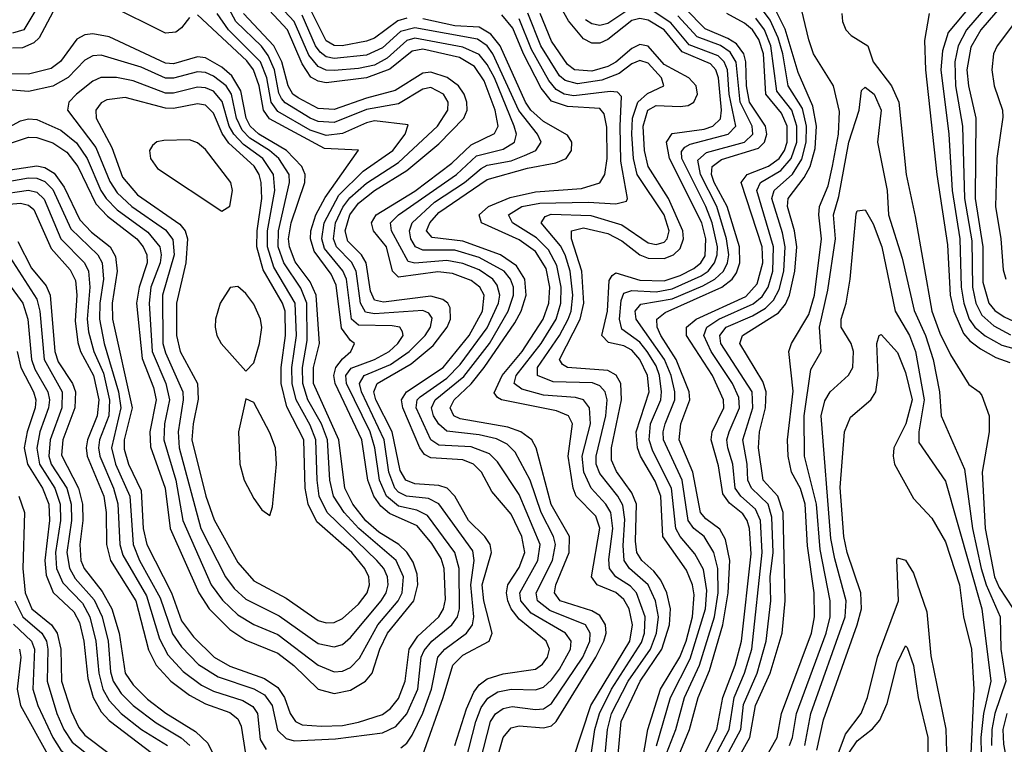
# Model space of a CAD drawing. Header units: inches. Extents: x 990535 to 1117859, y 769386 to 892122.
# Tile 813 of 1056: x 1043948 to 1046396, y 870573 to 872375. Entities that reach past the tile are written whole.
import ezdxf

# ---------------------------------------------------------------- set-up
doc = ezdxf.new("R2010")
doc.units = ezdxf.units.IN
doc.header["$MEASUREMENT"] = 0
doc.layers.add('B0847', color=7, linetype='Continuous')

msp = doc.modelspace()

# ---------------------------------------------------------------- linework, layer by layer
at = {"layer": 'B0847', "color": 5}
for points, elevation in [([(1044895.2, 870564.8), (1044910, 870576.4), (1044923.8, 870596.2), (1044950, 870650.5), (1044971.6, 870710), (1044987.3, 870790), (1045004.8, 870810), (1045058.6, 870850), (1045073.6, 870870), (1045077.3, 870890), (1045069.2, 870970), (1045077.8, 871030), (1045074.6, 871054.6), (1044990, 871171.2), (1044964, 871184), (1044909.9, 871190), (1044890, 871199.9), (1044880.8, 871210), (1044865.3, 871250), (1044853.6, 871330), (1044797.3, 871450), (1044792.4, 871470), (1044804.6, 871490), (1044870, 871517.9), (1044916.2, 871550), (1044956, 871590), (1044969.2, 871610), (1044973.1, 871633.1), (1044965, 871645), (1044950, 871652), (1044830, 871643.9), (1044807.8, 871647.8), (1044795.2, 871670), (1044784.4, 871750), (1044772.4, 871772.4), (1044735.6, 871810), (1044727.7, 871830), (1044733.3, 871870), (1044751.3, 871908.7), (1044768.3, 871931.7), (1044810, 871968.5), (1044890, 872020), (1044986.3, 872110), (1045012.3, 872150), (1045013.5, 872170), (1045001.7, 872190), (1044970, 872206.4), (1044950, 872202.3), (1044890, 872166), (1044810, 872151.4), (1044730, 872118.9), (1044690, 872121.7), (1044670, 872130.3), (1044607.9, 872167.9), (1044598.8, 872178.8), (1044591.9, 872191.9), (1044581.5, 872250), (1044565.8, 872285.8), (1044548.7, 872308.7), (1044485.4, 872370), (1044431.1, 872471.1)], 3440), ([(1045486.6, 870473.4), (1045509.2, 870610), (1045541, 870710), (1045589.4, 870790), (1045605.3, 870830), (1045620.8, 870890), (1045624.8, 870944.8), (1045620.7, 870970), (1045605.9, 871005.9), (1045547.2, 871090), (1045542, 871190), (1045527.9, 871227.9), (1045491.2, 871290), (1045483.9, 871310), (1045480.8, 871350), (1045513, 871450), (1045509, 871490), (1045490.1, 871530), (1045470, 871553.4), (1045450, 871564.1), (1045412.1, 871572.1), (1045395, 871590), (1045408.9, 871650), (1045413.2, 871726.8), (1045420.9, 871739.1), (1045430, 871745.2), (1045490, 871727.3), (1045550, 871725.6), (1045590, 871738.8), (1045623.9, 871756.1), (1045641.2, 871770), (1045652, 871788), (1045654.1, 871830), (1045644.2, 871870), (1045563.2, 872030), (1045556.1, 872070), (1045570, 872092.2), (1045650, 872102.6), (1045671.3, 872110), (1045690, 872128.4), (1045692.8, 872150), (1045685.5, 872230), (1045678.9, 872250), (1045665.2, 872265.2), (1045594.6, 872294.6), (1045550, 872349.6), (1045510, 872374), (1045490, 872378.2), (1045470, 872373.2), (1045410, 872325.2), (1045390, 872316.6), (1045370, 872316.8), (1045350, 872327.4), (1045312.3, 872372.3), (1045257.6, 872470)], 3180), ([(1043999.9, 872420.1), (1043957.7, 872350), (1043930, 872341)], 3460), ([(1045056.5, 870530), (1045081.7, 870630), (1045095.4, 870664.6), (1045111.9, 870688.1), (1045136.5, 870703.5), (1045170, 870710.6), (1045230, 870709), (1045250, 870715.7), (1045270, 870733.3), (1045290, 870760.1), (1045317.5, 870810), (1045318.7, 870830), (1045304.5, 870850), (1045219.4, 870899.4), (1045194.2, 870930), (1045191.7, 870950), (1045236.4, 871030), (1045242, 871070), (1045190, 871194.5), (1045135.6, 871275.6), (1045115.7, 871295.7), (1045070, 871312.5), (1044990, 871317.2), (1044970.2, 871330), (1044933.4, 871410), (1044936.2, 871430), (1044943.1, 871436.9), (1045010, 871483.3), (1045042.8, 871517.2), (1045110, 871609.1), (1045138.3, 871670), (1045141.4, 871690), (1045135.1, 871715.1), (1045124.1, 871730), (1045090, 871752.9), (1045050, 871768.6), (1045010, 871776.4), (1044930, 871769.3), (1044913.4, 871773.4), (1044872.2, 871850), (1044869.7, 871870), (1044889.3, 871890), (1045033.7, 871990), (1045083.8, 872036.2), (1045150, 872053.2), (1045177.7, 872070), (1045183, 872090), (1045177.6, 872110), (1045128, 872230), (1045110, 872263.4), (1045090, 872288.7), (1045050, 872306.9), (1044930, 872329), (1044910, 872322.9), (1044861.1, 872278.9), (1044830, 872261.7), (1044790, 872253.2), (1044730, 872248.5), (1044710, 872249.7), (1044690, 872258.4), (1044666.8, 872286.8), (1044630.2, 872370.3), (1044582.1, 872422.1)], 3360), ([(1045785.6, 870510), (1045831.1, 870590), (1045842, 870650), (1045916.8, 870850), (1045924.1, 870890), (1045923.5, 870950), (1045906.5, 871066.5), (1045901.1, 871170), (1045889.4, 871209.4), (1045866.7, 871250), (1045858.6, 871290), (1045857.1, 871330), (1045870.9, 871450.9), (1045860.3, 871550), (1045866.9, 871570), (1045910, 871641.6), (1045924.2, 871690), (1045941.3, 871830), (1045934.7, 871890), (1045936.8, 871910), (1045958, 871962), (1045969, 872011), (1045983.6, 872090), (1045986.3, 872146.3), (1045971, 872210), (1045921.8, 872290), (1045910, 872324.7), (1045883.1, 872436.9)], 2980), ([(1046370, 872429.2), (1046301.9, 872350), (1046281.3, 872310), (1046273, 872270), (1046274.4, 872210), (1046292.2, 872110), (1046297.3, 871930), (1046314.8, 871825.2), (1046316.5, 871710), (1046325.1, 871670), (1046340.1, 871640.1), (1046370, 871613.9), (1046411.6, 871591.6)], 3060), ([(1044370, 872379.9), (1044350, 872354.2), (1044335.9, 872344.1), (1044310, 872341.2), (1044170, 872410.7)], 3480), ([(1045030, 870570), (1045058.9, 870661.1), (1045077.3, 870702.7), (1045090, 870721.1), (1045110, 870736.4), (1045150, 870748.1), (1045230, 870759.9), (1045247.7, 870772.3), (1045260.1, 870790), (1045264.8, 870810), (1045256.6, 870830), (1045190, 870884.1), (1045170.1, 870910), (1045161.6, 870930), (1045158, 870950), (1045161.3, 870970), (1045190, 871013), (1045204.1, 871050), (1045196.6, 871090), (1045170, 871145.7), (1045122, 871202), (1045096, 871250), (1045076.3, 871270), (1045050, 871280.7), (1044970, 871285.7), (1044953.9, 871293.9), (1044942.9, 871310), (1044900.8, 871410), (1044897.5, 871430), (1044909.5, 871450), (1045000.8, 871510), (1045065.4, 871590), (1045098.4, 871650), (1045102.3, 871690), (1045091.5, 871710), (1045070, 871726.5), (1045024.1, 871744.1), (1044987.6, 871747.6), (1044890, 871734.4), (1044874.4, 871750), (1044859.7, 871810), (1044827.4, 871850), (1044822.8, 871870), (1044834.5, 871890), (1044930, 871948.7), (1045022.2, 872017.8), (1045070, 872063.5), (1045128.5, 872091.5), (1045137.1, 872110), (1045130.3, 872150), (1045102.6, 872222.6), (1045078.5, 872258.5), (1045041.2, 872281.2), (1044950, 872301.4), (1044923.6, 872296.4), (1044868.3, 872251.7), (1044810, 872230.2), (1044710, 872217.9), (1044690, 872222), (1044672, 872232), (1044650, 872265.2), (1044613.3, 872350), (1044556.9, 872410)], 3380), ([(1044910, 872378.5), (1044888, 872372), (1044830, 872329.2), (1044810, 872321.5), (1044749.8, 872309.8), (1044730, 872310.3), (1044710, 872321.9), (1044667.1, 872407.1)], 3320), ([(1045470, 872405), (1045410, 872365.7), (1045390, 872360.2), (1045370, 872364.3), (1045354.9, 872374.9)], 3160), ([(1045530.8, 870569.2), (1045566.1, 870690), (1045614.6, 870785.4), (1045652.6, 870910), (1045655.9, 870955.9), (1045647.8, 871007.8), (1045626.5, 871046.5), (1045590, 871090), (1045579.6, 871110), (1045568.4, 871210), (1045522.1, 871302.1), (1045512.8, 871330), (1045516.3, 871370), (1045541.9, 871430), (1045543.9, 871450), (1045538.7, 871490), (1045530, 871514.2), (1045508.1, 871550), (1045490, 871573.2), (1045445.3, 871605.3), (1045438.8, 871630), (1045442.9, 871677.1), (1045450, 871694.9), (1045470, 871701.3), (1045530, 871698.6), (1045570, 871706), (1045642, 871738), (1045659.5, 871750), (1045675.5, 871770), (1045682.1, 871790), (1045682.4, 871810), (1045669.4, 871870), (1045654.1, 871910), (1045594.3, 872030), (1045593.1, 872046.9), (1045601.7, 872058.3), (1045614.9, 872065.1), (1045709, 872090), (1045728, 872110), (1045712, 872190), (1045707.5, 872250), (1045699.1, 872270), (1045684.6, 872284.6), (1045612.7, 872312.7), (1045567, 872367), (1045510, 872404.2)], 3160), ([(1045579.7, 870530), (1045613.6, 870610), (1045634.4, 870690), (1045663.2, 870756.8), (1045695.9, 870870), (1045709.6, 870950), (1045713.2, 871030), (1045702.3, 871082.3), (1045688.5, 871108.5), (1045653.7, 871133.7), (1045640.3, 871150), (1045621.6, 871250), (1045587.4, 871330), (1045592, 871370), (1045614.1, 871430), (1045612.4, 871450), (1045580.3, 871530), (1045541.6, 871590), (1045533, 871610), (1045531.7, 871630), (1045553, 871647), (1045693.7, 871710), (1045719.3, 871730), (1045730, 871745.7), (1045738.1, 871770), (1045737.4, 871810), (1045707.1, 871910), (1045674.9, 871970), (1045668.3, 871990), (1045669.6, 872010), (1045692.4, 872027.6), (1045784.5, 872055.5), (1045799.6, 872070), (1045805.8, 872090), (1045802.2, 872110), (1045762.5, 872170), (1045754.7, 872210), (1045753.6, 872270), (1045748.1, 872290), (1045730, 872314.6), (1045708.5, 872328.5), (1045652.2, 872352.2), (1045602.6, 872402.6)], 3120), ([(1045687.1, 870510), (1045740.8, 870610), (1045747.7, 870672.3), (1045781.5, 870750), (1045803.6, 870830), (1045815.5, 870930), (1045813.4, 870990), (1045821.3, 871050), (1045818, 871138), (1045808.6, 871170), (1045767.4, 871210), (1045758, 871230), (1045756.8, 871270), (1045745.8, 871330), (1045770.4, 871410), (1045768.8, 871450), (1045691, 871570), (1045688.6, 871590), (1045704.2, 871610), (1045770, 871638.4), (1045802.5, 871657.5), (1045822.3, 871677.7), (1045836.3, 871703.7), (1045847.7, 871750), (1045850.8, 871810), (1045844.6, 871844.6), (1045818.3, 871930), (1045824, 871950), (1045869.3, 871990.7), (1045892.3, 872027.7), (1045903.4, 872070), (1045903.8, 872110), (1045893.8, 872153.8), (1045858.6, 872210), (1045845.2, 872290), (1045833.7, 872330), (1045813.5, 872373.5), (1045790, 872406.2)], 3040), ([(1045718.4, 870510), (1045763.4, 870590), (1045777, 870670), (1045813.6, 870750), (1045843.4, 870850), (1045850.9, 870930), (1045845.8, 871150), (1045832.6, 871190), (1045796.1, 871230), (1045785, 871310), (1045787.2, 871350), (1045802.4, 871410), (1045804.1, 871450), (1045795.5, 871475.5), (1045738.5, 871570), (1045744.8, 871590), (1045834.1, 871645.9), (1045852.1, 871667.9), (1045862.2, 871690), (1045875.2, 871750), (1045880, 871810), (1045874.6, 871850), (1045856.9, 871910), (1045858.5, 871930), (1045897.9, 871982.1), (1045913.1, 872010), (1045925.8, 872054.2), (1045928.8, 872110), (1045919.5, 872159.5), (1045883.2, 872243.2), (1045850.9, 872350.9), (1045817.6, 872417.6)], 3020), ([(1046312.9, 872410), (1046256.7, 872343.3), (1046242.4, 872297.6), (1046238.2, 872250), (1046257.8, 872090), (1046266.1, 871950), (1046285.3, 871830), (1046288.3, 871710), (1046295.3, 871670), (1046308.9, 871630), (1046322.7, 871610), (1046348.5, 871588.5), (1046390, 871565.8), (1046449.2, 871549.2)], 3040), ([(1046389.6, 872410.4), (1046337.4, 872350), (1046313.1, 872306.9), (1046302.5, 872250), (1046306.6, 872210), (1046324.9, 872130), (1046323.4, 871930), (1046342.5, 871810), (1046342.2, 871722.2), (1046357.4, 871670), (1046372.2, 871652.2), (1046395.7, 871635.7), (1046450.8, 871610.8)], 3080), ([(1043890, 871967.3), (1043970, 871981.8), (1043990, 871980.8), (1044010, 871972.6), (1044030, 871952.9), (1044074.8, 871854.8), (1044142.1, 871790), (1044153.2, 871770), (1044156.2, 871730), (1044147.2, 871670), (1044146.2, 871630), (1044157.8, 871570), (1044193.1, 871450), (1044199.5, 871410), (1044175.8, 871310), (1044186.2, 871270), (1044221.3, 871190), (1044230.2, 871070), (1044245.8, 871030), (1044297.1, 870937.1), (1044327.6, 870847.6), (1044350, 870816), (1044392.1, 870772.1), (1044441, 870741), (1044530, 870711), (1044556.1, 870696.1), (1044575.3, 870670), (1044588.4, 870608.4), (1044610, 870587.6), (1044630, 870582.3), (1044733.2, 870586.8), (1044850, 870602.2), (1044882.8, 870617.2), (1044910, 870648.7), (1044937.5, 870710), (1044946.3, 870790), (1044953.2, 870806.8), (1044972.4, 870830), (1045021.9, 870870), (1045036.3, 870890), (1045041.3, 870910), (1045040.1, 871010), (1045030, 871050), (1044961.9, 871141.9), (1044935, 871155), (1044890, 871165.7), (1044859.8, 871190), (1044842.1, 871230), (1044830.9, 871310), (1044819.1, 871350), (1044760, 871470), (1044758.8, 871490), (1044771.7, 871508.3), (1044830.3, 871530), (1044866.2, 871550), (1044888.1, 871570), (1044901.6, 871590), (1044899.2, 871599.2), (1044892.8, 871610), (1044873.8, 871613.8), (1044790, 871615.2), (1044773, 871630), (1044760, 871730), (1044750.8, 871750.8), (1044706, 871806), (1044698.7, 871830), (1044705, 871870), (1044741.6, 871938.4), (1044802, 871998), (1044875.9, 872050), (1044906.2, 872090), (1044913.4, 872113.4), (1044830, 872123.1), (1044810, 872118.8), (1044750, 872091.6), (1044710, 872087), (1044670, 872100.1), (1044590, 872146.6), (1044572.7, 872170), (1044562.3, 872230), (1044546.3, 872270), (1044466.8, 872350), (1044438.7, 872390)], 3460), ([(1043890, 871996.6), (1043990, 872011.9), (1044010, 872007.4), (1044033.1, 871993.1), (1044058.6, 871958.6), (1044097.4, 871877.4), (1044126.3, 871846.3), (1044172.5, 871810), (1044186.2, 871786.2), (1044190, 871750), (1044177.7, 871670), (1044178.3, 871630), (1044227.1, 871410), (1044207.5, 871330), (1044207.3, 871307.3), (1044218, 871270), (1044250, 871204.1), (1044254.6, 871110), (1044264.2, 871070), (1044325.2, 870950), (1044350, 870880.4), (1044380.3, 870840.3), (1044431.1, 870790), (1044470, 870767.9), (1044556.6, 870736.6), (1044590, 870714.2), (1044606.2, 870690), (1044620.3, 870650), (1044633.6, 870630), (1044650, 870621.7), (1044698, 870618), (1044750, 870620.3), (1044790, 870628.3), (1044850, 870647.6), (1044870, 870662.6), (1044890, 870687.3), (1044906, 870730), (1044916.1, 870810), (1044937.7, 870842.3), (1044989.7, 870890), (1045001.8, 870910), (1045006.3, 870933.7), (1045003.5, 871010), (1044995.5, 871035.5), (1044972.4, 871072.4), (1044936.4, 871116.4), (1044867.2, 871147.2), (1044845.7, 871165.7), (1044828.6, 871190), (1044813.7, 871230), (1044798.1, 871330), (1044732, 871470), (1044728.8, 871490), (1044733.8, 871510), (1044750, 871531.7), (1044771.4, 871550), (1044780.4, 871570), (1044770, 871577.1), (1044748.2, 871608.2), (1044735, 871715), (1044722.1, 871742.1), (1044679.6, 871799.6), (1044670.8, 871830), (1044671.8, 871850), (1044684.4, 871890), (1044707, 871933), (1044790.4, 872050.4), (1044705.6, 872054.4), (1044568.5, 872128.5), (1044553.7, 872150), (1044543.5, 872210), (1044529.2, 872250), (1044512.3, 872272.3), (1044390, 872387.1)], 3480), ([(1044030, 872393.4), (1043996.3, 872330), (1043983, 872317), (1043955, 872305), (1043930, 872304.2)], 3480), ([(1044950, 870547.5), (1045001.1, 870690), (1045024.4, 870770), (1045050, 870794.9), (1045115, 870830), (1045122.8, 870850), (1045102.1, 870930), (1045097.3, 870970), (1045120.6, 871050), (1045117.2, 871070), (1045104.6, 871090), (1045063.9, 871130), (1045029.8, 871189.8), (1045010.3, 871210), (1044990, 871216.8), (1044930, 871220.5), (1044907.9, 871230), (1044893.8, 871253.8), (1044873.8, 871350), (1044833.5, 871430), (1044828.4, 871450), (1044836.8, 871470), (1044921, 871519), (1044975.5, 871564.5), (1045010.3, 871610), (1045019.1, 871630), (1045018.3, 871658.3), (1045012.7, 871670), (1044999.5, 871679.5), (1044970, 871687.8), (1044852.3, 871672.3), (1044830, 871677.8), (1044820, 871700), (1044809.3, 871770), (1044797.9, 871790), (1044763.9, 871823.9), (1044756.7, 871850), (1044768.9, 871890), (1044790, 871918.8), (1044830, 871950.3), (1044910, 872000.3), (1044990, 872065.8), (1045051.7, 872130), (1045060.2, 872150), (1045059.5, 872170), (1045052.9, 872190), (1045038.7, 872210), (1045010.9, 872230.9), (1044970, 872244.2), (1044950, 872241.9), (1044881.4, 872198.6), (1044810, 872179.7), (1044730, 872151.5), (1044690, 872154.1), (1044640.2, 872180.2), (1044626.8, 872190), (1044614.9, 872210), (1044599.3, 872270), (1044580, 872310), (1044504.3, 872390)], 3420), ([(1045093.1, 870530), (1045118.6, 870630), (1045131, 870649), (1045150, 870662.2), (1045172.6, 870667.4), (1045230, 870659.6), (1045250, 870661.3), (1045270, 870675.1), (1045347.6, 870790), (1045365.4, 870830), (1045366.2, 870850), (1045354.3, 870870), (1045266.2, 870906.2), (1045235.6, 870930), (1045231.7, 870950), (1045272.8, 871030), (1045279.8, 871070), (1045274.9, 871090), (1045244.2, 871150), (1045216.7, 871230), (1045179.8, 871299.8), (1045159.8, 871319.9), (1045133, 871333), (1045090, 871343), (1045010, 871351.5), (1044990, 871368.9), (1044976.4, 871390), (1044971.5, 871410), (1044981, 871430), (1045052.1, 871487.9), (1045115.6, 871570), (1045162.7, 871650), (1045175.3, 871690), (1045175.2, 871710), (1045168.5, 871730), (1045152, 871750), (1045090, 871784), (1045030, 871802), (1044950, 871801.6), (1044931.9, 871810), (1044920.2, 871830), (1044916.9, 871850), (1044924, 871870), (1044979.1, 871920.9), (1045054.1, 871970), (1045094.8, 872005.2), (1045110, 872013.2), (1045170, 872024.3), (1045203, 872037), (1045230.9, 872050), (1045244, 872070), (1045234.9, 872090), (1045188.9, 872148.9), (1045124.5, 872290), (1045109.8, 872309.8), (1045086.2, 872326.2), (1044930, 872354.9), (1044894.4, 872345.6), (1044850, 872305.1), (1044810, 872286.6), (1044730, 872278.3), (1044710, 872282.6), (1044694.5, 872294.5), (1044683.4, 872310), (1044650, 872386.5)], 3340), ([(1045127.5, 870512.5), (1045149.8, 870590.2), (1045170, 870614.4), (1045190, 870619.1), (1045250, 870614.2), (1045270, 870619.3), (1045281.9, 870630), (1045380, 870790), (1045400.5, 870830), (1045405.8, 870850), (1045404.6, 870870), (1045390, 870893.7), (1045370, 870904.8), (1045291.7, 870930), (1045277.4, 870950), (1045280.9, 870970), (1045313.7, 871050), (1045314.8, 871090), (1045269.5, 871169.5), (1045231.8, 871310), (1045221.2, 871330), (1045194, 871350), (1045161.5, 871361.5), (1045042.8, 871382.8), (1045027.1, 871390), (1045018, 871410), (1045027.9, 871430), (1045070, 871469.7), (1045102.4, 871510), (1045178.8, 871621.2), (1045194.3, 871650), (1045207, 871690), (1045204, 871730), (1045183, 871763), (1045143.3, 871790), (1045050, 871824.6), (1044973.2, 871833.2), (1044959.6, 871850), (1044967.5, 871870), (1044990, 871895.2), (1045110, 871977.9), (1045210, 872005.4), (1045281.1, 872018.9), (1045306.5, 872030), (1045320.1, 872050), (1045320.6, 872070), (1045310, 872087.7), (1045250, 872121.7), (1045218.5, 872150), (1045205.6, 872170), (1045142.4, 872310), (1045118.8, 872338.8), (1045090, 872356.4), (1045030, 872359.9), (1044950, 872377.2)], 3320), ([(1045324, 870536), (1045367.5, 870670), (1045464.9, 870830), (1045471.7, 870870), (1045462.9, 870910), (1045450, 870933.6), (1045430, 870950.9), (1045383.3, 870970), (1045369.6, 870989.6), (1045390.4, 871110.4), (1045380.2, 871140.2), (1045331, 871190), (1045324, 871210), (1045311.7, 871290), (1045322.1, 871370), (1045312.5, 871390), (1045282.1, 871402.1), (1045145.9, 871430), (1045135.5, 871435.5), (1045127.4, 871447.4), (1045147.2, 871490), (1045197, 871550), (1045249.5, 871630), (1045263.6, 871670), (1045265.7, 871710), (1045256.4, 871756.4), (1045230, 871798.3), (1045190, 871827.2), (1045095.7, 871870), (1045090.3, 871890), (1045113.4, 871910), (1045166.9, 871933.1), (1045230, 871946.7), (1045344.8, 871955.2), (1045390.5, 871969.5), (1045402.9, 871990), (1045408.5, 872030), (1045407.8, 872107.8), (1045401.2, 872141.2), (1045390, 872153.8), (1045310, 872158.8), (1045270, 872172.6), (1045244.3, 872204.3), (1045200.3, 872290), (1045174.1, 872354.1), (1045146.7, 872386.7)], 3280), ([(1045366, 870530), (1045377.8, 870610), (1045389.5, 870650), (1045419.1, 870710), (1045493.8, 870826.2), (1045501.2, 870850), (1045502.9, 870890), (1045481.7, 870950), (1045466.7, 870966.7), (1045429.9, 870990), (1045414, 871010), (1045412.8, 871032.8), (1045422.2, 871110), (1045417.4, 871150), (1045405.3, 871170), (1045368.5, 871210), (1045350.3, 871250), (1045345.9, 871290), (1045367.1, 871370), (1045364.9, 871410), (1045349.9, 871430), (1045330, 871435.6), (1045250, 871441.6), (1045196.4, 871456.4), (1045177.4, 871470), (1045182, 871490), (1045244.3, 871570), (1045281.4, 871630), (1045293.3, 871670), (1045294.1, 871710), (1045283.6, 871763.6), (1045262.9, 871802.9), (1045232.9, 871832.9), (1045173.4, 871870), (1045163.4, 871890), (1045196, 871910), (1045240.9, 871919.1), (1045361.5, 871921.5), (1045430, 871916.7), (1045456.5, 871923.5), (1045459.1, 871930), (1045442.8, 872022.8), (1045440.4, 872110), (1045444.2, 872184.2), (1045434.5, 872194.5), (1045416.1, 872196.1), (1045325.6, 872185.6), (1045301.9, 872190), (1045281.5, 872201.5), (1045263.4, 872223.4), (1045220.5, 872300.5), (1045190, 872377.3)], 3260), ([(1045401.6, 870530), (1045409, 870610), (1045419.4, 870650), (1045460.3, 870730), (1045515.9, 870810), (1045531, 870850), (1045536, 870890), (1045528.7, 870930), (1045510.4, 870970), (1045464.4, 871010), (1045451, 871030), (1045447.9, 871067.9), (1045452.5, 871132.5), (1045447.5, 871167.5), (1045435, 871190), (1045390, 871246.5), (1045381.3, 871270), (1045380.8, 871290), (1045405.5, 871390), (1045408.4, 871430), (1045403.5, 871450), (1045390, 871464.3), (1045371.7, 871471.7), (1045274.6, 871474.6), (1045235.3, 871490), (1045235.1, 871510), (1045289.8, 871590), (1045311.8, 871630), (1045318.8, 871650), (1045323.1, 871690), (1045316.7, 871750), (1045303.9, 871790), (1045292.3, 871812.2), (1045244.6, 871870), (1045254.2, 871885.8), (1045269, 871891), (1045367.9, 871887.9), (1045445.2, 871865.1), (1045510, 871819.9), (1045530, 871815.6), (1045550, 871822.1), (1045557.5, 871830), (1045562.3, 871850), (1045550.1, 871890), (1045483.3, 871990), (1045473.9, 872030), (1045470, 872090), (1045471.5, 872130), (1045485.1, 872170), (1045508.9, 872191.1), (1045549.4, 872210), (1045543.3, 872230), (1045510, 872266.5), (1045490, 872273.7), (1045470, 872264.8), (1045438.6, 872241.4), (1045395.4, 872224.6), (1045335.1, 872215.1), (1045303.8, 872223.8), (1045290, 872235.1), (1045243.6, 872310), (1045211.2, 872391.2)], 3240), ([(1045434.5, 870530), (1045443.5, 870630), (1045490.3, 870730), (1045544.4, 870810), (1045563.3, 870870), (1045565.7, 870910), (1045556.9, 870950), (1045541.6, 870981.6), (1045524.1, 871004.1), (1045494.6, 871030), (1045482.4, 871050), (1045478.7, 871078.7), (1045481.6, 871170), (1045470, 871198.6), (1045431.8, 871251.8), (1045419.5, 871279.5), (1045418.9, 871310), (1045444, 871430), (1045442.6, 871470), (1045430.9, 871490.9), (1045410, 871502.5), (1045309.8, 871509.8), (1045297.2, 871517.2), (1045290, 871530), (1045341.7, 871630), (1045350.8, 871670), (1045345.7, 871750), (1045320.1, 871830), (1045320.1, 871850), (1045350, 871857.6), (1045410, 871843), (1045444.9, 871824.9), (1045489.9, 871789.9), (1045510, 871781.7), (1045550, 871780.8), (1045573, 871790), (1045590, 871806.1), (1045598, 871830), (1045596.5, 871850), (1045560.8, 871930), (1045510, 872010), (1045501.2, 872050), (1045497.8, 872110), (1045509.6, 872150), (1045530, 872161.8), (1045590, 872159.2), (1045610, 872161.7), (1045624, 872170), (1045632.8, 872190), (1045630.1, 872210), (1045611.4, 872230), (1045550, 872263.6), (1045510, 872309.1), (1045490, 872313), (1045470, 872303.6), (1045430.4, 872269.6), (1045410, 872258.4), (1045370, 872246.6), (1045327.5, 872250), (1045310, 872263.4), (1045270, 872321.6), (1045241.6, 872390)], 3220), ([(1045555.9, 870550), (1045579.6, 870610), (1045600.7, 870690), (1045637.7, 870770), (1045675.1, 870890), (1045684.2, 870950), (1045683.5, 871010), (1045674, 871050), (1045650, 871089.6), (1045624.3, 871110), (1045610, 871130), (1045594.7, 871230), (1045548.9, 871330), (1045547.6, 871350), (1045552.3, 871370), (1045576.6, 871430), (1045576.7, 871450), (1045567.9, 871490), (1045551, 871530), (1045480.4, 871630), (1045477.8, 871650), (1045492.3, 871667.7), (1045570, 871680.9), (1045646.6, 871713.4), (1045676.5, 871730), (1045697.6, 871750), (1045707.7, 871770), (1045710.8, 871790), (1045705.5, 871830), (1045681.2, 871910), (1045640.4, 871990), (1045634, 872026), (1045655.2, 872044.8), (1045750, 872070.7), (1045770.4, 872090), (1045768.8, 872110), (1045738.8, 872170), (1045729.1, 872269.1), (1045714.1, 872294.1), (1045690.3, 872310.3), (1045631.9, 872331.9), (1045584.3, 872384.3)], 3140), ([(1045630.8, 870510), (1045681, 870610), (1045695.7, 870690), (1045726.8, 870770), (1045742.6, 870830), (1045766.6, 871046.6), (1045762.4, 871110), (1045756.7, 871130), (1045746.2, 871146.2), (1045713, 871173), (1045695.9, 871195.9), (1045685.6, 871265.6), (1045667, 871330), (1045669.7, 871350), (1045698.3, 871410), (1045697.7, 871430), (1045670.3, 871490), (1045606, 871590), (1045605.9, 871610), (1045629.6, 871630.4), (1045753.3, 871686.7), (1045781.7, 871718.3), (1045795.4, 871770), (1045793.9, 871810), (1045741.8, 871970), (1045756.9, 871990), (1045810, 872010.5), (1045836.2, 872030), (1045849.7, 872050), (1045856.3, 872070), (1045856.2, 872110), (1045842.2, 872142.2), (1045802.9, 872190), (1045797, 872290), (1045785.2, 872325.2), (1045769.8, 872350), (1045750, 872366), (1045706.2, 872390)], 3080), ([(1045658.4, 870510), (1045711.6, 870610), (1045724.2, 870690), (1045750.2, 870750.2), (1045768.5, 870810), (1045793.5, 871050), (1045789.6, 871129.6), (1045777.5, 871157.5), (1045741, 871190), (1045726.7, 871210), (1045721.2, 871270), (1045708.8, 871310), (1045706.4, 871330), (1045711.5, 871350), (1045737.4, 871410), (1045735.7, 871435.7), (1045719.9, 871470), (1045667.1, 871550), (1045648.7, 871590), (1045655.9, 871610), (1045686.4, 871630), (1045771.5, 871668.5), (1045793.7, 871686.3), (1045808.9, 871710), (1045820.4, 871750), (1045822.4, 871810), (1045781, 871950), (1045789.4, 871970), (1045840.3, 871999.7), (1045866.1, 872030), (1045879.9, 872070), (1045880, 872110), (1045867.4, 872150), (1045830, 872197.1), (1045815.8, 872310), (1045799.3, 872350), (1045778.3, 872378.3)], 3060), ([(1045991.9, 872390), (1045993.6, 872370), (1046002.1, 872350), (1046015.2, 872335.2), (1046057, 872310), (1046069.8, 872270), (1046115.7, 872210), (1046133.6, 872170), (1046151.6, 871990), (1046174.5, 871885.5), (1046215.7, 871650), (1046235.5, 871595.5), (1046261.9, 871541.9), (1046308.1, 871468.1), (1046333.6, 871450), (1046340.2, 871440.2), (1046358.4, 871390), (1046358.2, 871350), (1046341.2, 871250), (1046348.5, 871110), (1046371.9, 870990), (1046383.5, 870963.5), (1046418.3, 870910)], 2980), ([(1046209.5, 872390), (1046197.2, 872322.8), (1046199.6, 872250), (1046227.8, 871990), (1046254.9, 871814.9), (1046261.5, 871690), (1046270.3, 871650), (1046294.8, 871594.8), (1046310, 871576.6), (1046336.4, 871556.4), (1046375.1, 871535.1), (1046410, 871522.8)], 3020), ([(1046423.6, 872370), (1046378.1, 872310), (1046369.4, 872290), (1046365.2, 872250), (1046371, 872210), (1046391.3, 872150), (1046392.1, 872132.1), (1046377.4, 872030), (1046374.2, 871910), (1046387.6, 871830), (1046393, 871753), (1046400, 871730)], 3120), ([(1043910, 872062.9), (1043970, 872082.4), (1043990, 872081.8), (1044030, 872069.1), (1044065.2, 872045.2), (1044092.1, 872010), (1044137.1, 871917.1), (1044166.3, 871886.3), (1044238.8, 871830), (1044255, 871810), (1044263.8, 871790), (1044264.4, 871770), (1044244.6, 871710), (1044238.4, 871670), (1044252.3, 871532.3), (1044280.2, 871460.2), (1044287, 871430), (1044271.2, 871350), (1044272.6, 871312.6), (1044309.6, 871210), (1044322.2, 871110), (1044393.2, 870950), (1044419.1, 870910), (1044470, 870858.6), (1044510, 870832.6), (1044590, 870799.5), (1044629.4, 870769.4), (1044690, 870710.4), (1044730, 870700), (1044770, 870707.6), (1044807.3, 870730), (1044823.9, 870750), (1044843.6, 870810), (1044862.6, 870850), (1044928.1, 870930), (1044937.3, 870970), (1044936.1, 870996.1), (1044925.9, 871025.9), (1044910, 871050.9), (1044890.3, 871070.3), (1044840.7, 871100.7), (1044808.5, 871128.5), (1044776.4, 871170), (1044756.5, 871210), (1044741.3, 871330), (1044678.6, 871470), (1044678.1, 871510), (1044692.9, 871570), (1044685.3, 871690), (1044670, 871722.9), (1044633.1, 871773.1), (1044618.5, 871810), (1044616.4, 871830), (1044622.4, 871870), (1044656.5, 871970), (1044657.4, 871990), (1044649.1, 872010), (1044611.4, 872050), (1044542.5, 872090), (1044520.5, 872110), (1044510.8, 872130), (1044498, 872198), (1044475.4, 872235.4), (1044450, 872256.8), (1044410, 872280.2), (1044390, 872282.5), (1044330, 872265.1), (1044310, 872266.5), (1044170, 872332), (1044130, 872340.1), (1044110, 872337), (1044090, 872326.2), (1044049, 872271), (1044026.3, 872253.7), (1043970, 872239.5), (1043910, 872240.5)], 3520), ([(1043910, 872101.9), (1043950, 872123.3), (1043970, 872128.3), (1043990, 872126.8), (1044050, 872100), (1044088.8, 872068.8), (1044115.6, 872030), (1044149.2, 871950), (1044162.9, 871930), (1044190, 871902.4), (1044266.4, 871846.4), (1044296.1, 871810), (1044299.5, 871790), (1044296.8, 871770), (1044274.2, 871710), (1044269.6, 871670), (1044277, 871550), (1044310.9, 871470), (1044320, 871430), (1044308, 871370), (1044306.2, 871330), (1044335.8, 871230), (1044353, 871130), (1044424, 870970), (1044451.6, 870931.6), (1044490, 870895.2), (1044530, 870870.8), (1044590, 870846.3), (1044690, 870770.3), (1044730, 870753.7), (1044750, 870754.8), (1044770, 870763.9), (1044792.3, 870787.7), (1044838, 870870), (1044888.5, 870930), (1044898.9, 870950), (1044902.4, 870990), (1044884.1, 871030), (1044790.7, 871110), (1044754.7, 871150), (1044728.1, 871190), (1044718.6, 871230), (1044712.8, 871330), (1044698, 871370), (1044664.3, 871430), (1044652, 871470), (1044650.9, 871510), (1044662.7, 871577.3), (1044661.3, 871670), (1044647.1, 871707.1), (1044604.2, 871770), (1044590.8, 871810), (1044591.1, 871850), (1044618.6, 871970), (1044617.4, 871990), (1044592, 872030), (1044568.8, 872050), (1044520, 872080), (1044500.5, 872100.5), (1044487, 872130), (1044474, 872190), (1044461.2, 872210), (1044430, 872234.8), (1044410, 872243.2), (1044390, 872245.3), (1044330, 872229.2), (1044310, 872229.6), (1044250, 872256.6), (1044150, 872286.9), (1044130, 872285.3), (1044110, 872273.9), (1044068.6, 872231.4), (1044030, 872209.4), (1043970, 872196.5), (1043910, 872201.3)], 3540), ([(1045861.6, 870570), (1045869.6, 870590), (1045879.2, 870650), (1045952.8, 870850), (1045962.8, 870890), (1045963.2, 870930), (1045937.7, 871057.7), (1045928.9, 871170), (1045899.5, 871290), (1045898, 871390), (1045914.5, 871505.5), (1045940.6, 871550), (1045936.3, 871610), (1045957.3, 871702.7), (1045976.2, 871830), (1045971.1, 871890), (1045984.4, 871935.6), (1046009.2, 872070), (1046035.2, 872150), (1046041, 872199), (1046050, 872207.1), (1046072.3, 872190), (1046089.6, 872150), (1046080.4, 872070), (1046104.6, 871950), (1046108.4, 871890), (1046141.9, 871781.9), (1046171.9, 871651.9), (1046199.9, 871590), (1046218.9, 871530), (1046235.2, 871450), (1046238.8, 871390), (1046297, 871257), (1046317.2, 871110), (1046338.4, 871010), (1046350.6, 870970), (1046385.5, 870890), (1046387.4, 870810), (1046399.4, 870730), (1046372.5, 870650), (1046364.7, 870610), (1046364.3, 870570)], 2960), ([(1043890, 871939.1), (1043970, 871951), (1043990, 871945.7), (1044009, 871929), (1044050, 871830.4), (1044109.1, 871770), (1044119.2, 871750), (1044122.2, 871710), (1044115.2, 871630), (1044118.8, 871598.8), (1044132, 871550), (1044156.1, 871496.1), (1044171.2, 871428.9), (1044169.3, 871390), (1044146.5, 871330), (1044143.9, 871310), (1044147.2, 871290), (1044180.7, 871210), (1044191.5, 871171.5), (1044197.1, 871070), (1044203.8, 871043.8), (1044262.7, 870942.7), (1044295.6, 870835.6), (1044316.1, 870796.1), (1044354, 870754), (1044400.2, 870720.2), (1044430, 870705.2), (1044502.5, 870682.5), (1044527.6, 870667.6), (1044538.8, 870650), (1044545.4, 870585.4), (1044560.5, 870560.5)], 3440), ([(1043790, 871904.2), (1043950, 871918.8), (1043970, 871913.9), (1043982.7, 871902.7), (1044026.3, 871806.3), (1044073.3, 871753.3), (1044086.7, 871726.7), (1044089.6, 871690), (1044086, 871626), (1044091.9, 871571.9), (1044098.8, 871550), (1044131.1, 871490), (1044144.4, 871430), (1044140, 871390), (1044116, 871330), (1044113.1, 871310), (1044115.9, 871290), (1044156.7, 871190), (1044162.5, 871150), (1044163.4, 871070), (1044173.2, 871030), (1044236.3, 870930), (1044268.2, 870808.2), (1044287.3, 870770), (1044323.6, 870730), (1044370, 870695.1), (1044410, 870673.6), (1044470, 870652.6), (1044490, 870636.5), (1044498.3, 870618.3), (1044509.5, 870549.5)], 3420), ([(1045899.7, 870570), (1045915.1, 870650), (1046000.6, 870890), (1046002.9, 870930), (1045974.2, 871034.2), (1045964.9, 871084.9), (1045940.9, 871390), (1045950, 871427.6), (1045962.7, 871450), (1046008.9, 871491.1), (1046019.5, 871510), (1046021.2, 871550), (1046015.2, 871570), (1045990.3, 871610), (1045990.6, 871630), (1046002.7, 871670), (1046012.4, 871730), (1046028, 871892), (1046030, 871899.5), (1046050, 871901.8), (1046070, 871866.9), (1046091.1, 871810), (1046124.7, 871650), (1046160, 871590), (1046175.3, 871550), (1046196.7, 871430), (1046183.5, 871350), (1046183.6, 871323.6), (1046250, 871227.5), (1046340.1, 870910), (1046362.2, 870730), (1046344.5, 870650), (1046337.4, 870590), (1046338.3, 870550)], 2940), ([(1043943.2, 871823.2), (1043976.8, 871756.8), (1044013.2, 871713.2), (1044023.9, 871690), (1044034.9, 871550), (1044043.8, 871523.8), (1044079.4, 871470), (1044086.1, 871450), (1044084.8, 871410), (1044055.2, 871330), (1044052, 871292), (1044093.7, 871210), (1044104.1, 871170), (1044105, 871130), (1044097.4, 871070), (1044100, 871030), (1044107.8, 871010), (1044153.1, 870953.1), (1044176.7, 870910), (1044195.2, 870850), (1044210, 870750), (1044230, 870720.8), (1044265.8, 870685.8), (1044311.1, 870651.1), (1044384.8, 870604.8), (1044415.9, 870575.9), (1044428.1, 870550)], 3380), ([(1043916, 871796), (1043990, 871680.1), (1043997.7, 871650), (1044008.8, 871530), (1044053.4, 871450), (1044052.3, 871410), (1044023.9, 871330), (1044020.3, 871290), (1044026, 871270), (1044064.8, 871210), (1044075.6, 871170), (1044076.9, 871130), (1044065, 871050), (1044071.2, 871011.2), (1044085.9, 870985.9), (1044132.6, 870932.6), (1044152.6, 870890), (1044167.8, 870830), (1044173.8, 870753.8), (1044180.5, 870730), (1044200, 870700), (1044230, 870669.6), (1044286.7, 870626.7), (1044349.1, 870589.1), (1044370.8, 870570)], 3360), ([(1043877.2, 871777.2), (1043955.8, 871670), (1043967.8, 871630), (1043977.4, 871530), (1043985.7, 871505.7), (1044018.1, 871450), (1044021.9, 871430), (1044019.1, 871410), (1043997.7, 871350), (1043990.2, 871309.8), (1043997, 871270), (1044035.3, 871210), (1044048.4, 871170), (1044049.1, 871130), (1044036.7, 871050), (1044039.2, 871010), (1044055, 870975), (1044104, 870924), (1044122.4, 870890), (1044136.8, 870830), (1044144.3, 870750), (1044154.8, 870710), (1044170, 870682.5), (1044200.2, 870650), (1044250.3, 870610.3), (1044315.5, 870570)], 3340), ([(1045930, 870558.9), (1045946, 870634), (1046030.1, 870870), (1046040.6, 870910), (1046039.4, 870950), (1046004.9, 871050), (1045997.1, 871090), (1045988, 871212), (1045998.4, 871350), (1046013.2, 871386.8), (1046063.8, 871430), (1046076.9, 871450), (1046081.9, 871490), (1046078.7, 871570), (1046084.5, 871590), (1046090, 871592.4), (1046130, 871547), (1046150, 871497.3), (1046166.8, 871430), (1046151.5, 871370), (1046121.6, 871310), (1046119.3, 871290), (1046123.2, 871270), (1046170, 871184.6), (1046215.7, 871135.7), (1046250, 871076.4), (1046284.8, 870970), (1046294.8, 870890), (1046314.3, 870810), (1046319.8, 870710), (1046312.4, 870550)], 2920), ([(1043941.3, 871550), (1043950.3, 871510.3), (1043982.3, 871450), (1043988, 871430), (1043986.4, 871410), (1043966.5, 871350), (1043958.8, 871310), (1043966.9, 871270), (1044004.1, 871210), (1044020.2, 871170), (1044021.8, 871130), (1044009.9, 871030), (1044013.4, 870993.4), (1044030.8, 870950.8), (1044082.3, 870902.3), (1044096.4, 870876.4), (1044107, 870830), (1044116.9, 870736.9), (1044130.2, 870690), (1044150, 870653.7), (1044170, 870632.6), (1044278.2, 870550)], 3320), ([(1043945.8, 871190), (1043959.4, 871150), (1043955.6, 871010), (1043961.2, 870950), (1043978.3, 870910), (1044026.6, 870870), (1044041.3, 870850), (1044049.9, 870810), (1044051.8, 870730), (1044075.8, 870655.8), (1044094.8, 870614.8), (1044110, 870595.7), (1044170.3, 870550)], 3280), ([(1045975.1, 870530), (1046001.4, 870598.6), (1046040.2, 870650), (1046056.1, 870690), (1046080.7, 870790), (1046133.2, 870930), (1046128.4, 871031.6), (1046130, 871037.1), (1046150, 871031.1), (1046170, 870998.9), (1046202.9, 870902.9), (1046213.3, 870793.3), (1046250.7, 870610.7), (1046253.4, 870526.6)], 2880), ([(1043935.7, 870930), (1043955.8, 870890), (1044002.9, 870850), (1044014.3, 870830), (1044017.8, 870810), (1044016.2, 870730), (1044040.5, 870650), (1044057.9, 870610), (1044078.4, 870578.4), (1044165.4, 870510), (1044176.1, 870490), (1044180, 870430), (1044185.7, 870410), (1044264.8, 870304.8), (1044290, 870283.6), (1044390, 870227.4), (1044450, 870203.1), (1044471.3, 870190), (1044483.7, 870150), (1044488.6, 870028.6), (1044491.6, 870000)], 3260), ([(1043932.1, 870872.1), (1043977.3, 870830), (1043984.4, 870810), (1043980.5, 870710), (1043993.2, 870670), (1044030, 870590.1), (1044050, 870558.3), (1044133.3, 870490), (1044139.7, 870470), (1044141.3, 870410), (1044148.6, 870388.6), (1044198, 870338), (1044250, 870271.3), (1044272.2, 870252.2), (1044330, 870231.2), (1044430, 870178.9), (1044445.7, 870165.7), (1044453.3, 870150), (1044459, 870110), (1044463.1, 870000)], 3240), ([(1043947.6, 870810), (1043950.9, 870790), (1043941.1, 870710), (1043949.8, 870670), (1044021.4, 870541.4), (1044050, 870512.1), (1044086.4, 870486.4), (1044099.8, 870470), (1044104.6, 870450), (1044104.8, 870384.8), (1044115.8, 870355.8), (1044177.6, 870317.6), (1044230, 870244.9), (1044250, 870224.4), (1044330, 870197), (1044400.6, 870160.6), (1044421.3, 870141.3), (1044431.8, 870111.8), (1044438.1, 870050), (1044436.8, 870000)], 3220), ([(1045987, 870000), (1045977, 870070), (1045989.2, 870150.8), (1045975.3, 870315.3), (1045982.4, 870430), (1045995.4, 870510), (1046009, 870551), (1046030, 870581.9), (1046068.4, 870611.6), (1046086.7, 870633.3), (1046104.9, 870675.1), (1046130, 870776.5), (1046150, 870818.3), (1046154.1, 870814.1), (1046170, 870768.9), (1046181.6, 870690), (1046205.7, 870590), (1046205.6, 870510), (1046190.3, 870409.7), (1046212.7, 870230), (1046244.3, 870110), (1046272.4, 870050), (1046288.1, 870000)], 2860), ([(1046402.4, 870650), (1046392.5, 870610), (1046393.9, 870573.9), (1046402.5, 870530)], 2980)]:
    msp.add_lwpolyline(points, dxfattribs=dict(at, elevation=elevation))
for points, elevation in [([(1044188.8, 872231.2), (1044149.2, 872230.8), (1044130, 872221.7), (1044089.3, 872190), (1044070.1, 872170), (1044066.9, 872150), (1044137.4, 872057.4), (1044172.2, 871972.2), (1044190, 871944.5), (1044226.6, 871910), (1044310, 871852), (1044328.3, 871828.3), (1044331.9, 871790), (1044303, 871690), (1044303.8, 871570), (1044310, 871546.4), (1044353.3, 871450), (1044354.3, 871430), (1044341.7, 871350), (1044343.9, 871310), (1044398.3, 871110), (1044459.1, 870990), (1044480.9, 870960.9), (1044510, 870934.3), (1044592.6, 870892.6), (1044690, 870823.6), (1044730, 870815.7), (1044750, 870821.5), (1044770, 870838.5), (1044846.7, 870930), (1044858.7, 870950), (1044863.9, 870970), (1044862.3, 870990), (1044853, 871010), (1044835.9, 871030), (1044712.4, 871150), (1044692.7, 871190), (1044687.2, 871230), (1044684.1, 871330), (1044670, 871366.9), (1044634.8, 871430), (1044625, 871470), (1044624.1, 871510), (1044635.6, 871590), (1044632.6, 871670), (1044579.8, 871759.8), (1044563.9, 871810), (1044564.3, 871850), (1044581.9, 871950), (1044578.6, 871990), (1044552, 872030), (1044504.2, 872064.2), (1044480, 872090), (1044468.9, 872110), (1044451.4, 872171.4), (1044430, 872196.8), (1044410, 872205.7), (1044390, 872207.1), (1044330, 872192), (1044310, 872192.4), (1044230, 872223.1)], 3560), ([(1044210, 872181.8), (1044164.1, 872175.9), (1044150, 872167.9), (1044137.4, 872150), (1044137.9, 872130), (1044177, 872057), (1044203.2, 871983.2), (1044240.4, 871939.6), (1044346.1, 871866.1), (1044358.9, 871850), (1044365.3, 871830), (1044360.8, 871770), (1044337.4, 871670), (1044337.3, 871590), (1044346.7, 871550), (1044390, 871470), (1044391.7, 871431.7), (1044379, 871370), (1044375.9, 871330), (1044410.2, 871190), (1044431.4, 871131.4), (1044490, 871024.9), (1044530, 870980.1), (1044610, 870936.9), (1044690, 870880.7), (1044710, 870875.1), (1044730, 870876.5), (1044750, 870886.4), (1044790, 870921.3), (1044811.5, 870950), (1044817.8, 870970), (1044815.6, 870990), (1044805.9, 871010), (1044773.4, 871050), (1044686.7, 871126.7), (1044664.7, 871170), (1044657.3, 871210), (1044654.5, 871330), (1044612.3, 871412.4), (1044597.9, 871470), (1044597.7, 871510), (1044608.5, 871590), (1044607.5, 871650), (1044601.3, 871670), (1044553.3, 871753.3), (1044537.4, 871810), (1044537.8, 871850), (1044549.8, 871930), (1044548.5, 871970), (1044542.9, 871990), (1044530.8, 872010.8), (1044467.8, 872067.8), (1044451.5, 872091.5), (1044430, 872142.6), (1044410, 872162.5), (1044390, 872165.9), (1044330, 872154.1), (1044310, 872154.7)], 3580), ([(1044370, 872076.1), (1044305.8, 872074.2), (1044288.7, 872071.3), (1044277.8, 872062.2), (1044270.5, 872050), (1044273.3, 872030), (1044290, 872004.7), (1044450, 871898.4), (1044470, 871911.3), (1044476.8, 871950), (1044473, 871970), (1044410, 872051.8), (1044390, 872068.8)], 3620), ([(1044490, 871711.1), (1044470.7, 871709.3), (1044446.3, 871670), (1044434.6, 871630), (1044434, 871610), (1044438.2, 871590), (1044448.9, 871570), (1044510, 871501.1), (1044530, 871521.5), (1044544, 871570), (1044550, 871609.9), (1044546.7, 871630), (1044530, 871667.3), (1044510, 871694.5)], 3620), ([(1044510, 871432), (1044491.5, 871350), (1044494.7, 871270), (1044506, 871230), (1044530, 871184.7), (1044550, 871156.1), (1044570, 871142), (1044576, 871163.9), (1044585.9, 871270), (1044583.4, 871310), (1044570, 871347.8), (1044530, 871423.1)], 3620)]:
    msp.add_lwpolyline(points, close=True, dxfattribs=dict(at, elevation=elevation))

doc.saveas('drawing.dxf')
